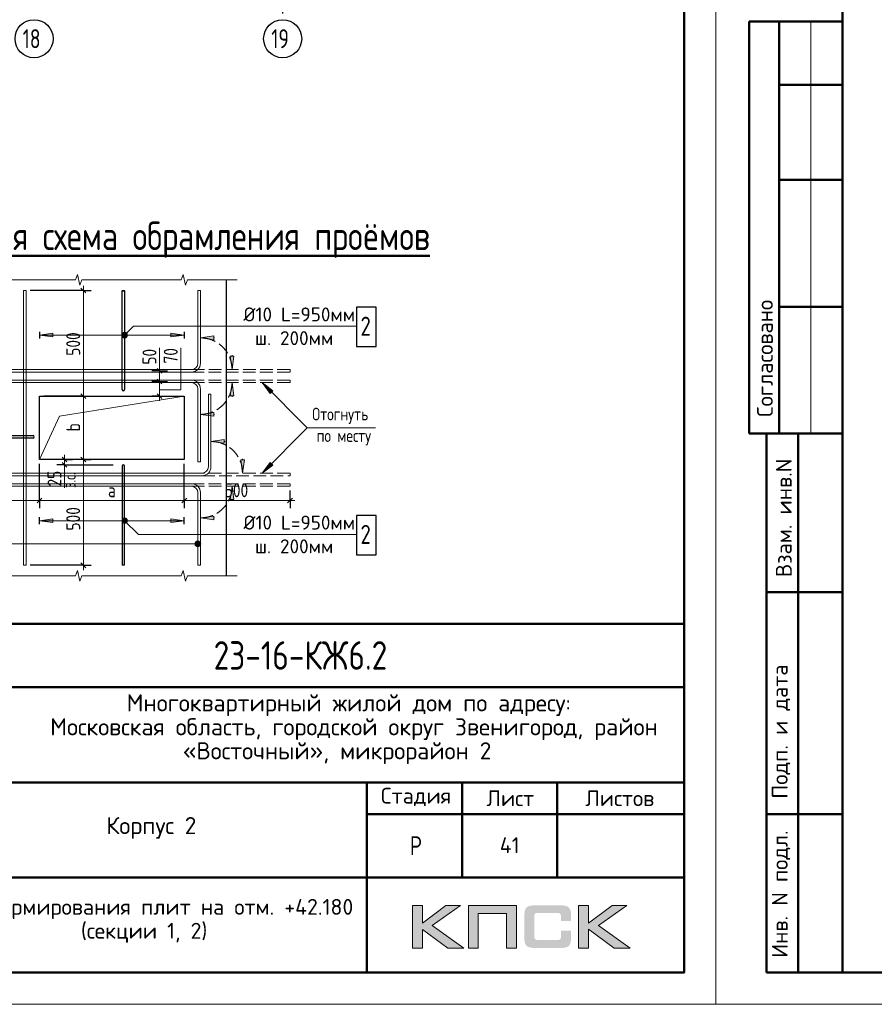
# Model space of a CAD drawing. Header units: millimetres. Extents: x 40580 to 1930067, y -240640 to 81020.
# Tile 617 of 656: x 1576374 to 1589850, y -239550 to -224023. Entities that reach past the tile are written whole.
import ezdxf

# ---------------------------------------------------------------- set-up
doc = ezdxf.new("R2010")
doc.units = ezdxf.units.MM
for name, pattern in [('______2', [270, 200, -70]), ('______5', [1100, 800, -100, 100, -100]), ('CENTER', [2, 1.25, -0.25, 0.25, -0.25])]:
    doc.linetypes.add(name, pattern=pattern)
for name, color, linetype, lineweight in [('Standard', 7, 'Continuous', 25), ('Арм.стержн.ниж.зоны 2й ряд', 7, '______2', 25), ('ЖБ Перекрытие средний уровень', 7, 'Continuous', 50), ('ОСИ', 7, 'CENTER', 15), ('Размерная линия_ общее', 7, 'Continuous', 25), ('Текст_ общее', 7, 'Continuous', 25), ('Фоновоя арматура Х1', 52, 'Continuous', 25)]:
    doc.layers.add(name, color=color, linetype=linetype, lineweight=lineweight)
doc.styles.add('GOST 2.304', font='isocpeur.ttf', dxfattribs={"width": 0.8})
doc.styles.add('ISOCPEUR', font='isocpeur.ttf')

msp = doc.modelspace()

# ---------------------------------------------------------------- hatches: boundary and pattern name
h = msp.add_hatch(color=256)
h.paths.add_polyline_path([(1583322.9, -237992.8), (1583095.4, -237992.8), (1582723.4, -238272.8), (1582723.4, -237992.8), (1582565.7, -237992.8), (1582565.7, -238664.9), (1582723.4, -238664.9), (1582723.4, -238369.6), (1583125.8, -238664.9), (1583377.5, -238664.9), (1582876.9, -238309.5)])
h.paths.add_polyline_path([(1583605.7, -238119.3), (1584051, -238119.3), (1584051, -238664.9), (1584207.3, -238664.9), (1584207.3, -237992.8), (1584040.7, -237992.8), (1583449.5, -237992.8), (1583449.5, -238151.8), (1583449.5, -238664.9), (1583605.7, -238664.9)])
h.paths.add_polyline_path([(1585345.5, -237989.3), (1585187.8, -237989.3), (1585187.8, -238662.1), (1585345.5, -238662.1), (1585345.5, -238366.2), (1585747.9, -238662.1), (1585999.6, -238662.1), (1585499, -238306), (1585945, -237989.3), (1585718.2, -237989.3), (1585345.5, -238269.4)])
msp.add_hatch(color=256).paths.add_polyline_path([(1585056.4, -238064), (1585054.4, -238056.4), (1585051.6, -238050.2), (1585048.1, -238044), (1585044.7, -238037.7), (1585041.2, -238032.9), (1585037.1, -238028.1), (1585032.9, -238023.2), (1585028.8, -238019.1), (1585023.2, -238015.6), (1585017.7, -238011.5), (1585011.5, -238008), (1585004.6, -238005.2), (1584997.7, -238002.5), (1584990.1, -237999.7), (1584982.4, -237997.6), (1584964.5, -237994.2), (1584945.1, -237991.4), (1584923.7, -237990), (1584900.2, -237989.3), (1584499.1, -237989.3), (1584475.6, -237990), (1584454.9, -237991.4), (1584434.8, -237994.2), (1584417.5, -237997.6), (1584409.2, -238000.4), (1584401.6, -238002.5), (1584394.7, -238005.2), (1584388.5, -238008.7), (1584382.2, -238011.5), (1584376, -238015.6), (1584371.2, -238019.1), (1584366.3, -238023.2), (1584362.2, -238028.1), (1584358.7, -238032.9), (1584354.6, -238037.7), (1584351.1, -238044), (1584348.4, -238050.2), (1584345.6, -238057.1), (1584342.8, -238064), (1584340.8, -238071.6), (1584337.3, -238088.2), (1584334.5, -238106.2), (1584332.5, -238126.2), (1584332.5, -238148.4), (1584332.5, -238502.4), (1584332.5, -238524.5), (1584334.5, -238544.6), (1584337.3, -238563.3), (1584340.8, -238579.8), (1584342.8, -238587.5), (1584345.6, -238594.4), (1584348.4, -238601.3), (1584351.1, -238607.5), (1584354.6, -238613), (1584358.7, -238618.6), (1584362.2, -238623.4), (1584366.3, -238628.3), (1584371.2, -238632.4), (1584376.7, -238635.9), (1584382.2, -238639.3), (1584388.5, -238642.8), (1584394.7, -238646.2), (1584402.3, -238648.3), (1584409.2, -238651.1), (1584417.5, -238653.1), (1584434.8, -238657.3), (1584454.9, -238659.4), (1584476.3, -238661.4), (1584499.1, -238662.1), (1584900.2, -238662.1), (1584923.7, -238661.4), (1584945.1, -238660.1), (1584964.5, -238657.3), (1584981.8, -238653.8), (1584990.1, -238651.1), (1584997.7, -238649), (1585004.6, -238646.2), (1585011.5, -238642.8), (1585017.7, -238640), (1585023.2, -238635.9), (1585028.8, -238632.4), (1585032.9, -238628.3), (1585037.1, -238624.1), (1585041.2, -238618.6), (1585044.7, -238613.7), (1585048.1, -238607.5), (1585051.6, -238601.3), (1585054.4, -238595.1), (1585056.4, -238587.5), (1585059.2, -238579.8), (1585062.7, -238563.3), (1585065.4, -238545.3), (1585066.8, -238524.5), (1585067.5, -238502.4), (1585067.5, -238391.1), (1584910.5, -238391.1), (1584910.5, -238481.7), (1584910.5, -238487.9), (1584909.8, -238494.1), (1584908.5, -238499.6), (1584907.1, -238505.2), (1584905, -238510), (1584902.9, -238514.2), (1584900.2, -238518.3), (1584896.7, -238521.8), (1584893.2, -238525.2), (1584889.1, -238528), (1584884.3, -238530.1), (1584879.4, -238532.1), (1584874.6, -238533.5), (1584868.4, -238534.2), (1584862.1, -238534.9), (1584855.9, -238535.6), (1584532.3, -238535.6), (1584526.8, -238534.9), (1584521.9, -238534.2), (1584517.8, -238532.1), (1584513.6, -238530.1), (1584509.5, -238527.3), (1584506, -238524.5), (1584502.6, -238521.1), (1584499.8, -238516.9), (1584497, -238512.8), (1584495, -238508.6), (1584492.9, -238503.8), (1584491.5, -238498.9), (1584489.4, -238489.3), (1584488.7, -238479.6), (1584488.7, -238156.7), (1584488.7, -238151.1), (1584489.4, -238145.6), (1584490.8, -238140.8), (1584492.2, -238135.9), (1584493.6, -238131.8), (1584495.6, -238128.3), (1584498.4, -238124.9), (1584501.2, -238121.4), (1584504.6, -238118.6), (1584508.1, -238115.9), (1584512.2, -238113.8), (1584516.4, -238112.4), (1584521.2, -238111), (1584526.1, -238110.3), (1584531.6, -238109.6), (1584537.1, -238109.6), (1584855.9, -238109.6), (1584862.1, -238109.6), (1584868.4, -238110.3), (1584873.9, -238111.7), (1584878.7, -238113.1), (1584883.6, -238115.2), (1584888.4, -238117.3), (1584892.6, -238120.7), (1584896, -238123.5), (1584899.5, -238127.6), (1584902.2, -238131.8), (1584905, -238135.9), (1584907.1, -238140.8), (1584908.5, -238145.6), (1584909.8, -238151.1), (1584910.5, -238157.4), (1584910.5, -238163.6), (1584910.5, -238237.6), (1585067.5, -238237.6), (1585067.5, -238148.4), (1585066.8, -238126.2), (1585065.4, -238106.2), (1585062.7, -238088.2), (1585058.5, -238071.6)])
at = {"layer": 'Standard', "linetype": 'Continuous', "lineweight": 13, "transparency": 33554687}
for points in [[(1576897.9, -228967), (1576687.9, -228997), (1576897.9, -229027)], [(1578060.6, -229028.8), (1577997, -228965.1), (1577985.5, -228985.5)], [(1578060.6, -229028.8), (1577985.5, -228985.5), (1578040.2, -229040.2)], [(1578040.2, -229040.2), (1577985.5, -228985.5), (1577985.5, -229008.4)], [(1578040.2, -229040.2), (1577985.5, -229008.4), (1578017.3, -229040.2)], [(1578017.3, -229040.2), (1577985.5, -229008.4), (1577997, -229028.8)], [(1578072, -229008.4), (1578017.3, -228953.7), (1577997, -228965.1)], [(1578072, -229008.4), (1577997, -228965.1), (1578060.6, -229028.8)], [(1578072, -228985.5), (1578040.2, -228953.7), (1578017.3, -228953.7)], [(1578072, -228985.5), (1578017.3, -228953.7), (1578072, -229008.4)], [(1578040.2, -228953.7), (1578072, -228985.5), (1578060.6, -228965.1)], [(1579432.9, -229010.4), (1579222.9, -229040.4), (1579432.9, -229070.4)], [(1579752.9, -229957.1), (1579722.9, -229747.1), (1579692.9, -229957.1)], [(1580365.9, -229874.4), (1580196.2, -229747.1), (1580323.5, -229916.8)], [(1579599.6, -230643.7), (1579389.6, -230673.7), (1579599.6, -230703.7)], [(1580323.5, -231004), (1580196.2, -231173.7), (1580365.9, -231046.5)], [(1579752.9, -231590.4), (1579722.9, -231380.4), (1579692.9, -231590.4)], [(1576897.9, -231893.8), (1576687.9, -231923.8), (1576897.9, -231953.8)], [(1577997, -231955.7), (1578040.2, -231880.6), (1577985.5, -231935.3)], [(1577985.5, -231935.3), (1578040.2, -231880.6), (1578017.3, -231880.6)], [(1577985.5, -231935.3), (1578017.3, -231880.6), (1577985.5, -231912.4)], [(1577985.5, -231912.4), (1578017.3, -231880.6), (1577997, -231892)], [(1577997, -231955.7), (1578060.6, -231892), (1578040.2, -231880.6)], [(1578017.3, -231967.1), (1578060.6, -231892), (1577997, -231955.7)], [(1578017.3, -231967.1), (1578072, -231912.4), (1578060.6, -231892)], [(1578040.2, -231967.1), (1578072, -231912.4), (1578017.3, -231967.1)], [(1578040.2, -231967.1), (1578072, -231935.3), (1578072, -231912.4)], [(1578072, -231935.3), (1578040.2, -231967.1), (1578060.6, -231955.7)]]:
    msp.add_hatch(color=7, dxfattribs=at).paths.add_polyline_path(points)
for points in [[(1578759.6, -228967), (1578969.6, -228997), (1578759.6, -229027)], [(1579752.9, -229330.4), (1579722.9, -229540.4), (1579692.9, -229330.4)], [(1579432.9, -230277.1), (1579222.9, -230247.1), (1579432.9, -230217.1)], [(1579919.6, -230963.7), (1579889.6, -231173.7), (1579859.6, -230963.7)], [(1578759.6, -231893.8), (1578969.6, -231923.8), (1578759.6, -231953.8)], [(1579432.9, -231910.4), (1579222.9, -231880.4), (1579432.9, -231850.4)]]:
    msp.add_hatch(color=7, dxfattribs=at).paths.add_polyline_path(points, flags=16)
at = {"layer": 'Текст_ общее', "linetype": 'Continuous', "lineweight": 13, "transparency": 33554687}
for points in [[(1579144.2, -232312.3), (1579144.2, -232267.4), (1579137.9, -232289.9)], [(1579160.4, -232328.5), (1579160.4, -232251.2), (1579144.2, -232267.4)], [(1579160.4, -232328.5), (1579144.2, -232267.4), (1579144.2, -232312.3)], [(1579182.9, -232334.9), (1579182.9, -232244.9), (1579160.4, -232251.2)], [(1579182.9, -232334.9), (1579160.4, -232251.2), (1579160.4, -232328.5)], [(1579205.4, -232328.5), (1579205.4, -232251.2), (1579182.9, -232244.9)], [(1579205.4, -232328.5), (1579182.9, -232244.9), (1579182.9, -232334.9)], [(1579221.6, -232312.3), (1579221.6, -232267.4), (1579205.4, -232251.2)], [(1579221.6, -232312.3), (1579205.4, -232251.2), (1579205.4, -232328.5)], [(1579221.6, -232267.4), (1579221.6, -232312.3), (1579227.9, -232289.9)]]:
    msp.add_hatch(color=7, dxfattribs=at).paths.add_polyline_path(points)

# ---------------------------------------------------------------- linework, layer by layer
at = {"lineweight": 0}
for points in [[(1582565.7, -238664.9), (1582565.7, -237992.8), (1582723.4, -237992.8), (1582723.4, -238272.8), (1583095.4, -237992.8), (1583322.9, -237992.8), (1582876.9, -238309.5), (1583377.5, -238664.9), (1583125.8, -238664.9), (1582723.4, -238369.6), (1582723.4, -238664.9), (1582565.7, -238664.9)], [(1583605.7, -238664.9), (1583605.7, -238119.3), (1584051, -238119.3), (1584051, -238664.9), (1584207.3, -238664.9), (1584207.3, -237992.8), (1584040.7, -237992.8), (1583449.5, -237992.8), (1583449.5, -238151.8), (1583449.5, -238664.9), (1583605.7, -238664.9)], [(1585187.8, -238662.1), (1585187.8, -237989.3), (1585345.5, -237989.3), (1585345.5, -238269.4), (1585718.2, -237989.3), (1585945, -237989.3), (1585499, -238306), (1585999.6, -238662.1), (1585747.9, -238662.1), (1585345.5, -238366.2), (1585345.5, -238662.1), (1585187.8, -238662.1)]]:
    msp.add_lwpolyline(points, close=True, dxfattribs=at)
at = {"layer": 'Standard', "color": 7, "linetype": 'Continuous', "lineweight": 50, "transparency": 33554687}
for p, q in [((1589350, -224049.7), (1587876.8, -224049.7)), ((1587876.8, -224049.7), (1587876.8, -230549.7)), ((1587876.8, -224049.7), (1587876.8, -230549.7)), ((1588350, -224049.7), (1588350, -230549.7)), ((1589350, -225049.7), (1588350, -225049.7)), ((1589350, -226549.7), (1588350, -226549.7)), ((1589350, -228549.7), (1588350, -228549.7)), ((1587876.8, -230549.7), (1589350, -230549.7)), ((1588150, -239049.7), (1588150, -230549.7)), ((1588150, -239049.7), (1588150, -230549.7)), ((1588650, -239049.7), (1588650, -230549.7)), ((1588150, -233049.7), (1589350, -233049.7)), ((1568350, -233549.8), (1586850, -233549.8)), ((1574850, -234549.8), (1586850, -234549.8)), ((1574850, -236049.8), (1586850, -236049.8)), ((1581850, -237549.8), (1581850, -236049.8)), ((1583350, -237549.8), (1583350, -236049.8)), ((1584850, -237549.8), (1584850, -236049.8)), ((1581850, -236549.8), (1586850, -236549.8)), ((1588150, -236549.7), (1589350, -236549.7)), ((1574850, -237549.8), (1586850, -237549.8)), ((1581850, -239049.8), (1581850, -237549.8)), ((1581850, -239049.8), (1581850, -237549.8)), ((1589350, -239049.7), (1588150, -239049.7))]:
    msp.add_line(p, q, dxfattribs=at)
at = {"layer": 'Standard', "color": 7, "linetype": 'Continuous', "lineweight": 13, "transparency": 33554687}
for p, q in [((1588850, -224049.7), (1588850, -230549.7)), ((1577286.3, -228043.7), (1577252.9, -228127.1)), ((1577319.6, -228210.4), (1577286.3, -228043.7)), ((1578952.9, -228043.7), (1578919.6, -228127.1)), ((1578986.3, -228210.4), (1578952.9, -228043.7)), ((1576469.6, -228127.1), (1575686.3, -228127.1)), ((1577252.9, -228127.1), (1576469.6, -228127.1)), ((1577352.9, -228127.1), (1577319.6, -228210.4)), ((1578136.3, -228127.1), (1577352.9, -228127.1)), ((1578919.6, -228127.1), (1578136.3, -228127.1)), ((1579019.6, -228127.1), (1578986.3, -228210.4)), ((1579802.9, -228127.1), (1579019.6, -228127.1)), ((1577997, -228965.1), (1577997, -228965.1)), ((1578060.6, -228965.1), (1578060.6, -228965.1)), ((1577997, -229028.8), (1577997, -229028.8)), ((1578060.6, -229028.8), (1578060.6, -229028.8)), ((1578580.1, -229560.4), (1578580.1, -229200.4)), ((1580196.2, -229747.1), (1580196.2, -229747.1)), ((1580196.2, -229747.1), (1580196.2, -229747.1)), ((1580196.2, -229747.1), (1580196.2, -229747.1)), ((1580196.2, -229747.1), (1580323.5, -229916.8)), ((1580365.9, -229874.4), (1580196.2, -229747.1)), ((1580323.5, -229916.8), (1580365.9, -229874.4)), ((1580344.7, -229895.6), (1580355.3, -229906.2)), ((1580323.5, -231004), (1580196.2, -231173.7)), ((1580365.9, -231046.5), (1580323.5, -231004)), ((1580344.7, -231025.2), (1580355.3, -231014.6)), ((1577081.9, -231053.7), (1577081.9, -231407.1)), ((1580196.2, -231173.7), (1580365.9, -231046.5)), ((1580196.2, -231173.7), (1580196.2, -231173.7)), ((1580196.2, -231173.7), (1580196.2, -231173.7)), ((1580196.2, -231173.7), (1580196.2, -231173.7)), ((1577997, -231892), (1577997, -231892)), ((1577997, -231955.7), (1577997, -231955.7)), ((1578060.6, -231892), (1578060.6, -231892)), ((1578060.6, -231955.7), (1578060.6, -231955.7)), ((1577252.9, -232793.7), (1577286.3, -232710.4)), ((1577286.3, -232710.4), (1577319.6, -232877.1)), ((1578919.6, -232793.7), (1578952.9, -232710.4)), ((1578952.9, -232710.4), (1578986.3, -232877.1)), ((1575686.3, -232793.7), (1576469.6, -232793.7)), ((1576469.6, -232793.7), (1577252.9, -232793.7)), ((1577319.6, -232877.1), (1577352.9, -232793.7)), ((1577352.9, -232793.7), (1578136.3, -232793.7)), ((1578136.3, -232793.7), (1578919.6, -232793.7)), ((1578986.3, -232877.1), (1579019.6, -232793.7)), ((1579019.6, -232793.7), (1579802.9, -232793.7)), ((1579802.9, -232793.7), (1579802.9, -232793.7))]:
    msp.add_line(p, q, dxfattribs=at)
at = {"layer": 'Standard', "color": 251, "linetype": 'Continuous', "lineweight": 13, "true_color": 0x494949, "transparency": 33554687}
for p, q in [((1576897.9, -228967), (1576687.9, -228997)), ((1578969.6, -228997), (1576687.9, -228997)), ((1576687.9, -228997), (1576687.9, -228997)), ((1576687.9, -228997), (1576687.9, -228997)), ((1576687.9, -228997), (1576687.9, -228997)), ((1576687.9, -228997), (1576897.9, -229027)), ((1576897.9, -229027), (1576897.9, -228967)), ((1576897.9, -228997), (1576912.9, -228997)), ((1578759.6, -228997), (1578744.6, -228997)), ((1578759.6, -229027), (1578759.6, -228967)), ((1578759.6, -228967), (1578969.6, -228997)), ((1578969.6, -228997), (1578759.6, -229027)), ((1578969.6, -228997), (1578969.6, -228997)), ((1578969.6, -228997), (1578969.6, -228997)), ((1578969.6, -228997), (1578969.6, -228997)), ((1579432.9, -229010.4), (1579222.9, -229040.4)), ((1579432.9, -229070.4), (1579432.9, -229010.4)), ((1579222.9, -229040.4), (1579222.9, -229040.4)), ((1579222.9, -229040.4), (1579222.9, -229040.4)), ((1579222.9, -229040.4), (1579222.9, -229040.4)), ((1579222.9, -229040.4), (1579432.9, -229070.4)), ((1579432.9, -229040.4), (1579447.9, -229040.4)), ((1579722.9, -229330.4), (1579722.9, -229315.4)), ((1579722.9, -229540.4), (1579692.9, -229330.4)), ((1579692.9, -229330.4), (1579752.9, -229330.4)), ((1579752.9, -229330.4), (1579722.9, -229540.4)), ((1579722.9, -229540.4), (1579722.9, -229540.4)), ((1579722.9, -229540.4), (1579722.9, -229540.4)), ((1579722.9, -229540.4), (1579722.9, -229540.4)), ((1579722.9, -229747.1), (1579692.9, -229957.1)), ((1579722.9, -229747.1), (1579722.9, -229747.1)), ((1579722.9, -229747.1), (1579722.9, -229747.1)), ((1579722.9, -229747.1), (1579722.9, -229747.1)), ((1579752.9, -229957.1), (1579722.9, -229747.1)), ((1579692.9, -229957.1), (1579752.9, -229957.1)), ((1579722.9, -229957.1), (1579722.9, -229972.1)), ((1579222.9, -230247.1), (1579432.9, -230217.1)), ((1579222.9, -230247.1), (1579222.9, -230247.1)), ((1579222.9, -230247.1), (1579222.9, -230247.1)), ((1579222.9, -230247.1), (1579222.9, -230247.1)), ((1579432.9, -230277.1), (1579222.9, -230247.1)), ((1579432.9, -230217.1), (1579432.9, -230277.1)), ((1579432.9, -230247.1), (1579447.9, -230247.1)), ((1579599.6, -230643.7), (1579389.6, -230673.7)), ((1579389.6, -230673.7), (1579389.6, -230673.7)), ((1579389.6, -230673.7), (1579389.6, -230673.7)), ((1579389.6, -230673.7), (1579389.6, -230673.7)), ((1579389.6, -230673.7), (1579599.6, -230703.7)), ((1579599.6, -230703.7), (1579599.6, -230643.7)), ((1579599.6, -230673.7), (1579614.6, -230673.7)), ((1579889.6, -231173.7), (1579859.6, -230963.7)), ((1579859.6, -230963.7), (1579919.6, -230963.7)), ((1579889.6, -230963.7), (1579889.6, -230948.7)), ((1579919.6, -230963.7), (1579889.6, -231173.7)), ((1579889.6, -231173.7), (1579889.6, -231173.7)), ((1579889.6, -231173.7), (1579889.6, -231173.7)), ((1579889.6, -231173.7), (1579889.6, -231173.7)), ((1579722.9, -231380.4), (1579692.9, -231590.4)), ((1579722.9, -231380.4), (1579722.9, -231380.4)), ((1579722.9, -231380.4), (1579722.9, -231380.4)), ((1579722.9, -231380.4), (1579722.9, -231380.4)), ((1579752.9, -231590.4), (1579722.9, -231380.4)), ((1579692.9, -231590.4), (1579752.9, -231590.4)), ((1579722.9, -231590.4), (1579722.9, -231605.4)), ((1576897.9, -231893.8), (1576687.9, -231923.8)), ((1578969.6, -231923.8), (1576687.9, -231923.8)), ((1576687.9, -231923.8), (1576687.9, -231923.8)), ((1576687.9, -231923.8), (1576687.9, -231923.8)), ((1576687.9, -231923.8), (1576687.9, -231923.8)), ((1576687.9, -231923.8), (1576897.9, -231953.8)), ((1576897.9, -231953.8), (1576897.9, -231893.8)), ((1576897.9, -231923.8), (1576912.9, -231923.8)), ((1578759.6, -231923.8), (1578744.6, -231923.8)), ((1578759.6, -231953.8), (1578759.6, -231893.8)), ((1578759.6, -231893.8), (1578969.6, -231923.8)), ((1578969.6, -231923.8), (1578759.6, -231953.8)), ((1578969.6, -231923.8), (1578969.6, -231923.8)), ((1578969.6, -231923.8), (1578969.6, -231923.8)), ((1578969.6, -231923.8), (1578969.6, -231923.8)), ((1579222.9, -231880.4), (1579432.9, -231850.4)), ((1579222.9, -231880.4), (1579222.9, -231880.4)), ((1579222.9, -231880.4), (1579222.9, -231880.4)), ((1579222.9, -231880.4), (1579222.9, -231880.4)), ((1579432.9, -231910.4), (1579222.9, -231880.4)), ((1579432.9, -231850.4), (1579432.9, -231910.4)), ((1579432.9, -231880.4), (1579447.9, -231880.4))]:
    msp.add_line(p, q, dxfattribs=at)
at = {"layer": 'Standard', "color": 7, "linetype": '______2', "lineweight": 13, "transparency": 33554687}
for p, q in [((1580636.3, -229540.4), (1579082.9, -229540.4)), ((1579082.9, -229580.4), (1580636.3, -229580.4)), ((1580636.3, -229580.4), (1580636.3, -229540.4)), ((1579082.9, -229707.1), (1580636.3, -229707.1)), ((1580636.3, -229747.1), (1579082.9, -229747.1)), ((1580636.3, -229707.1), (1580636.3, -229747.1)), ((1580636.3, -231173.7), (1579249.6, -231173.7)), ((1580636.3, -231213.7), (1580636.3, -231173.7)), ((1579082.9, -231340.4), (1580636.3, -231340.4)), ((1579249.6, -231213.7), (1580636.3, -231213.7)), ((1580636.3, -231340.4), (1580636.3, -231380.4)), ((1580636.3, -231380.4), (1579082.9, -231380.4))]:
    msp.add_line(p, q, dxfattribs=at)
at = {"layer": 'Standard', "color": 7, "linetype": 'Continuous', "lineweight": 25, "transparency": 33554687}
for p, q in [((1586850, -239049.8), (1586850, -233549.8)), ((1568350, -239049.8), (1586850, -239049.8)), ((1568350, -239049.8), (1586850, -239049.8)), ((1568350, -239049.8), (1586850, -239049.8))]:
    msp.add_line(p, q, dxfattribs=at)
at = {"layer": 'Standard', "color": 7, "linetype": 'Continuous', "lineweight": 13, "transparency": 33554687}
for points in [[(1545350, -239549.7), (1587350, -239549.7), (1587350, -209849.7), (1545350, -209849.7), (1545350, -239549.7)], [(1587350, -239549.7), (1629350, -239549.7), (1629350, -209849.7), (1587350, -209849.7), (1587350, -239549.7)]]:
    msp.add_lwpolyline(points, close=True, dxfattribs=at)
at = {"layer": 'Standard', "color": 7, "linetype": 'Continuous', "lineweight": 50, "transparency": 33554687}
for points in [[(1547350, -210349.7), (1586850, -210349.7), (1586850, -239049.7), (1547350, -239049.7), (1547350, -210349.7)], [(1589350, -210349.7), (1628850, -210349.7), (1628850, -239049.7), (1589350, -239049.7), (1589350, -210349.7)]]:
    msp.add_lwpolyline(points, close=True, dxfattribs=at)
at = {"layer": 'Standard', "color": 7, "linetype": 'Continuous', "lineweight": 13, "transparency": 33554687}
for points in [[(1576474.6, -228293.7), (1576474.6, -232627.1), (1576434.6, -232627.1), (1576434.6, -228293.7), (1576474.6, -228293.7)], [(1578028.8, -228300.4), (1577988.8, -228300.4), (1577988.8, -228293.7), (1578028.8, -228293.7), (1578028.8, -228300.4)], [(1579182.9, -229440.4), (1579182.9, -228293.7), (1579222.9, -228293.7), (1579222.9, -229440.4)], [(1581687.3, -228856.5), (1578169.2, -228856.5), (1578028.8, -228997)], [(1578913.4, -229200.4), (1578913.4, -229860.4), (1578580.1, -229860.4)], [(1579082.9, -229540.4), (1575021.3, -229540.4), (1575021.3, -229580.4), (1579082.9, -229580.4)], [(1579082.9, -229747.1), (1575021.3, -229747.1), (1575021.3, -229707.1), (1579082.9, -229707.1)], [(1581982.8, -230460.4), (1580909.5, -230460.4), (1580196.2, -229747.1)], [(1579182.9, -229847.1), (1579182.9, -230993.7), (1579222.9, -230993.7), (1579222.9, -229847.1)], [(1579349.6, -231073.7), (1579349.6, -229927.1), (1579389.6, -229927.1), (1579389.6, -231073.7)], [(1576687.9, -230960.4), (1577001.4, -230273.9), (1578969.6, -229960.4)], [(1581982.8, -230460.4), (1580909.5, -230460.4), (1580196.2, -231173.7)], [(1579249.6, -231173.7), (1575021.3, -231173.7), (1575021.3, -231213.7), (1579249.6, -231213.7)], [(1579082.9, -231380.4), (1575021.3, -231380.4), (1575021.3, -231340.4), (1579082.9, -231340.4)], [(1579182.9, -231480.4), (1579182.9, -232627.1), (1579222.9, -232627.1), (1579222.9, -231480.4)], [(1581687.3, -232139.7), (1578244.6, -232139.7), (1578028.8, -231923.8)], [(1578028.8, -232620.4), (1577988.8, -232620.4), (1577988.8, -232627.1), (1578028.8, -232627.1), (1578028.8, -232620.4)]]:
    msp.add_lwpolyline(points, dxfattribs=at)
at = {"layer": 'Standard', "color": 7, "linetype": 'Continuous', "lineweight": 25, "transparency": 33554687}
for points in [[(1577988.8, -229857.1), (1577988.8, -228300.4), (1578028.8, -228300.4), (1578028.8, -229857.1)], [(1576584.6, -230620.4), (1575027.9, -230620.4), (1575027.9, -230580.4), (1576584.6, -230580.4)], [(1577988.8, -231063.7), (1577988.8, -232620.4), (1578028.8, -232620.4), (1578028.8, -231063.7)]]:
    msp.add_lwpolyline(points, dxfattribs=at)
at = {"layer": 'Standard', "color": 7, "linetype": 'Continuous', "lineweight": 13, "transparency": 33554687}
for centre in [(1578028.8, -228997), (1578028.8, -231923.8)]:
    msp.add_circle(centre, 45, dxfattribs=at)
at = {"layer": 'Standard', "color": 251, "linetype": '______2', "lineweight": 13, "true_color": 0x494949, "transparency": 33554687}
for centre, start, end in [((1579222.9, -229540.4), 0, 90), ((1579222.9, -229747.1), 270, 0), ((1579389.6, -231173.7), 0, 90), ((1579222.9, -231380.4), 270, 0)]:
    msp.add_arc(centre, 500, start, end, dxfattribs=at)
at = {"layer": 'Standard', "color": 7, "linetype": 'Continuous', "lineweight": 13, "transparency": 33554687}
for centre, radius, start, end in [((1579082.9, -229440.4), 100, 270, 0), ((1579082.9, -229440.4), 140, 270, 0), ((1579082.9, -229847.1), 140, 0, 90), ((1579082.9, -229847.1), 100, 0, 90), ((1579249.6, -231073.7), 100, 270, 0), ((1579249.6, -231073.7), 140, 270, 0), ((1579082.9, -231480.4), 140, 0, 90), ((1579082.9, -231480.4), 100, 0, 90)]:
    msp.add_arc(centre, radius, start, end, dxfattribs=at)
at = {"layer": 'Standard', "color": 7, "linetype": 'Continuous', "lineweight": 25, "transparency": 33554687}
for centre, start, end in [((1578008.8, -229857.1), 180, 0), ((1576584.6, -230600.4), 270, 90), ((1578008.8, -231063.7), 0, 180)]:
    msp.add_arc(centre, 20, start, end, dxfattribs=at)
at = {"layer": 'Арм.стержн.ниж.зоны 2й ряд', "color": 251, "linetype": 'Continuous', "lineweight": 25, "true_color": 0x494949, "transparency": 33554687}
for p, q in [((1576687.9, -228943.6), (1576687.9, -229050.3)), ((1578969.6, -228943.6), (1578969.6, -229050.3)), ((1576687.9, -231977.2), (1576687.9, -231870.5)), ((1578969.6, -231977.2), (1578969.6, -231870.5))]:
    msp.add_line(p, q, dxfattribs=at)
at = {"layer": 'ЖБ Перекрытие средний уровень', "color": 7, "linetype": 'Continuous', "lineweight": -3, "transparency": 33554687}
msp.add_line((1579636.3, -232793.7), (1579636.3, -228127.1), dxfattribs=at)
msp.add_lwpolyline([(1576687.9, -229960.4), (1578969.6, -229960.4), (1578969.6, -230960.4), (1576687.9, -230960.4), (1576687.9, -229960.4)], dxfattribs=at)
at = {"layer": 'ОСИ', "color": 8, "linetype": '______5', "lineweight": -3, "transparency": 33554687}
msp.add_line((1580520.5, -214323.4), (1580520.5, -224023.4), dxfattribs=at)
at = {"layer": 'ОСИ', "color": 7, "linetype": 'Continuous', "lineweight": -3, "transparency": 33554687}
for centre in [(1576600.5, -224323.4), (1580520.5, -224323.4)]:
    msp.add_circle(centre, 300, dxfattribs=at)
at = {"layer": 'Размерная линия_ общее', "color": 7, "linetype": 'Continuous', "lineweight": 13, "transparency": 33554687}
for p, q in [((1577377.7, -228293.7), (1577377.7, -228218.7)), ((1577377.7, -229960.4), (1577377.7, -228293.7)), ((1578580.1, -229560.4), (1578580.1, -229485.4)), ((1578580.1, -229960.4), (1578580.1, -229727.1)), ((1578580.1, -229960.4), (1578580.1, -230035.4)), ((1577081.9, -230960.4), (1577081.9, -230885.4)), ((1577081.9, -230960.4), (1577081.9, -231043.7)), ((1577377.7, -230960.4), (1577377.7, -230885.4)), ((1577377.7, -230960.4), (1577377.7, -231035.4)), ((1577081.9, -231043.7), (1577081.9, -231118.7)), ((1576687.9, -231603.7), (1575021.3, -231603.7)), ((1576687.9, -231603.7), (1576612.9, -231603.7)), ((1576687.9, -231603.7), (1576762.9, -231603.7)), ((1576687.9, -231603.7), (1578969.6, -231603.7)), ((1578969.6, -231603.7), (1578894.6, -231603.7)), ((1578969.6, -231603.7), (1580636.3, -231603.7)), ((1578969.6, -231603.7), (1579044.6, -231603.7)), ((1580636.3, -231603.7), (1580711.3, -231603.7)), ((1577377.7, -232627.1), (1577377.7, -232702.1))]:
    msp.add_line(p, q, dxfattribs=at)
at = {"layer": 'Размерная линия_ общее', "color": 253, "linetype": 'Continuous', "lineweight": -3, "true_color": 0xa0a0a0, "transparency": 33554687}
for p, q in [((1577377.7, -228293.7), (1576541.3, -228293.7)), ((1577377.7, -228293.7), (1577252.7, -228293.7)), ((1577377.7, -228293.7), (1577502.7, -228293.7)), ((1578580.1, -229560.4), (1578455.1, -229560.4)), ((1578580.1, -229560.4), (1578705.1, -229560.4)), ((1578580.1, -229560.4), (1578580.1, -229560.4)), ((1578580.1, -229727.1), (1578455.1, -229727.1)), ((1578580.1, -229727.1), (1578705.1, -229727.1)), ((1578580.1, -229727.1), (1578586.2, -229727.1)), ((1577377.7, -229960.4), (1577252.7, -229960.4)), ((1577377.7, -229960.4), (1577502.7, -229960.4)), ((1578580.1, -229960.4), (1578455.1, -229960.4)), ((1578580.1, -229960.4), (1578705.1, -229960.4)), ((1578580.1, -229960.4), (1578586.2, -229960.4)), ((1576687.9, -231603.7), (1576687.9, -231027.1)), ((1576687.9, -231603.7), (1576687.9, -231027.1)), ((1577377.7, -230960.4), (1576754.6, -230960.4)), ((1577081.9, -230960.4), (1576957, -230960.4)), ((1577081.9, -230960.4), (1577015.3, -230960.4)), ((1577081.9, -230960.4), (1577207, -230960.4)), ((1577377.7, -230960.4), (1577252.7, -230960.4)), ((1577377.7, -230960.4), (1577252.7, -230960.4)), ((1577377.7, -230960.4), (1577502.7, -230960.4)), ((1577377.7, -230960.4), (1577377.7, -230960.4)), ((1577377.7, -230960.4), (1577502.7, -230960.4)), ((1578969.6, -231603.7), (1578969.6, -231027.1)), ((1578969.6, -231603.7), (1578969.6, -231027.1)), ((1577081.9, -231043.7), (1576957, -231043.7)), ((1577081.9, -231043.7), (1577207, -231043.7)), ((1576687.9, -231603.7), (1576687.9, -231478.7)), ((1576687.9, -231603.7), (1576687.9, -231478.7)), ((1578969.6, -231603.7), (1578969.6, -231478.7)), ((1578969.6, -231603.7), (1578969.6, -231478.7)), ((1580636.3, -231603.7), (1580636.3, -231447.1)), ((1580636.3, -231603.7), (1580636.3, -231478.7)), ((1576687.9, -231603.7), (1576687.9, -231728.7)), ((1576687.9, -231603.7), (1576687.9, -231728.7)), ((1578969.6, -231603.7), (1578969.6, -231728.7)), ((1578969.6, -231603.7), (1578969.6, -231728.7)), ((1580636.3, -231603.7), (1580636.3, -231728.7)), ((1577377.7, -232627.1), (1576541.3, -232627.1)), ((1577377.7, -232627.1), (1577252.7, -232627.1)), ((1577377.7, -232627.1), (1577502.7, -232627.1))]:
    msp.add_line(p, q, dxfattribs=at)
at = {"layer": 'Размерная линия_ общее', "color": 7, "linetype": 'Continuous', "lineweight": 25, "transparency": 33554687}
for p, q in [((1577415.2, -228331.2), (1577340.2, -228256.2)), ((1578617.6, -229597.9), (1578542.6, -229522.9)), ((1578617.6, -229764.6), (1578542.6, -229689.6)), ((1577415.2, -229997.9), (1577340.2, -229922.9)), ((1578617.6, -229997.9), (1578542.6, -229922.9)), ((1577044.5, -230922.9), (1577119.4, -230997.9)), ((1577044.5, -231006.2), (1577119.4, -231081.2)), ((1577415.2, -230997.9), (1577340.2, -230922.9)), ((1577340.2, -230922.9), (1577415.2, -230997.9)), ((1576725.4, -231566.2), (1576650.4, -231641.2)), ((1576650.4, -231641.2), (1576725.4, -231566.2)), ((1578932.1, -231641.2), (1579007.1, -231566.2)), ((1578932.1, -231641.2), (1579007.1, -231566.2)), ((1580598.8, -231641.2), (1580673.8, -231566.2)), ((1577340.2, -232589.6), (1577415.2, -232664.6))]:
    msp.add_line(p, q, dxfattribs=at)
at = {"layer": 'Размерная линия_ общее', "color": 7, "linetype": 'Continuous', "lineweight": 13, "transparency": 33554687}
for points in [[(1578580.1, -229727.1), (1578580.1, -229570.8), (1578580.1, -229570.8), (1578580.1, -229560.4)], [(1577377.7, -230960.4), (1577377.7, -230504.4), (1577377.7, -230504.4), (1577377.7, -229960.4)], [(1577377.7, -230960.4), (1577377.7, -232058), (1577377.7, -232058), (1577377.7, -232627.1)]]:
    msp.add_lwpolyline(points, dxfattribs=at)
at = {"layer": 'Размерная линия_ общее', "color": 253, "linetype": 'Continuous', "lineweight": -3, "true_color": 0xa0a0a0, "transparency": 33554687}
for points in [[(1577377.7, -229960.4), (1577360.7, -229960.4), (1577360.7, -229960.4), (1576754.6, -229960.4)], [(1577081.9, -231043.7), (1577186, -231043.7), (1577186, -231043.7), (1577848.6, -231043.7)]]:
    msp.add_lwpolyline(points, dxfattribs=at)
at = {"layer": 'Текст_ общее', "color": 7, "linetype": 'Continuous', "lineweight": 13, "transparency": 33554687}
for p, q in [((1579182.9, -232244.9), (1579182.9, -232244.9)), ((1579137.9, -232289.9), (1579137.9, -232289.9)), ((1579182.9, -232334.9), (1579182.9, -232334.9)), ((1579227.9, -232289.9), (1579227.9, -232289.9))]:
    msp.add_line(p, q, dxfattribs=at)
msp.add_lwpolyline([(1579182.9, -232289.9), (1576008.9, -232289.9), (1573364.2, -232289.9)], dxfattribs=at)
msp.add_circle((1579182.9, -232289.9), 45, dxfattribs=at)
at = {"layer": 'Фоновоя арматура Х1', "color": 7, "linetype": 'Continuous', "lineweight": 25, "transparency": 33554687}
for points in [[(1581687.3, -229176.5), (1581997.3, -229176.5), (1581997.3, -228556.5), (1581687.3, -228556.5), (1581687.3, -229176.5)], [(1581687.3, -232459.7), (1581997.3, -232459.7), (1581997.3, -231839.7), (1581687.3, -231839.7), (1581687.3, -232459.7)]]:
    msp.add_lwpolyline(points, dxfattribs=at)

# ---------------------------------------------------------------- texts
at = {"layer": 'Standard', "color": 7, "linetype": 'Continuous', "lineweight": 50, "transparency": 33554687, "char_height": 250, "attachment_point": 7, "rotation": 90, "style": 'GOST 2.304'}
for s, insert, width in [('\\A1;{\\fISOCPEUR|i0|b0;\\H250.000000;\\W1.000000;\\C7;Согласовано}\\P', (1588250, -230288.3), 2071.875), ('\\A1;{\\fISOCPEUR|i0|b0;\\H250.000000;\\W1.000000;\\C7;Взам. инв.N}\\P', (1588547.9, -232813.9), 1909.099), ('\\A1;{\\fISOCPEUR|i0|b0;\\H250.000000;\\W1.000000;\\C7;Подп. и дата}\\P', (1588524.3, -236307.6), 2197.059), ('\\A1;{\\fISOCPEUR|i0|b0;\\H250.000000;\\W1.000000;\\C7;Инв. N подл.}\\P', (1588524.3, -238815.7), 2021.795)]:
    msp.add_mtext(s, dxfattribs=dict(at, insert=insert, width=width))
at = {"layer": 'Standard', "color": 7, "linetype": 'Continuous', "lineweight": 25, "transparency": 33554687, "attachment_point": 7, "style": 'ISOCPEUR'}
for s, insert, char_height, width in [('Ø10\\~L=950мм', (1579901.8, -228780.7), 220, 1488.027), ('ш.\\~200мм', (1580083.3, -229154.7), 220, 1125.9), ('Ø10\\~L=950мм', (1579901.8, -232063.9), 220, 1488.027), ('ш.\\~200мм', (1580083.3, -232437.9), 220, 1125.9), ('Многоквартирный\\~жилой\\~дом\\~по\\~адресу:\\~', (1578060, -235004.7), 270, 5717.08), ('Московская\\~область,\\~городской\\~округ\\~Звенигород,\\~район\\~', (1576854, -235382.7), 270, 8136.208), ('«Восточный»,\\~микрорайон\\~2', (1578946.5, -235760.7), 270, 3952.828), ('Стадия', (1582070.5, -236425), 250, 1031.116), ('Лист', (1583733.6, -236425), 250, 782.227), ('Листов', (1585292.8, -236425), 250, 1066.51), ('Корпус\\~2', (1577738, -236939.8), 270, 1362.881), ('\\W0.77;Р', (1582527, -237199.8), 300, 262.925)]:
    msp.add_mtext(s, dxfattribs=dict(at, insert=insert, char_height=char_height, width=width))
at = {"layer": 'Standard', "color": 7, "linetype": 'Continuous', "lineweight": -3, "transparency": 33554687, "char_height": 200, "attachment_point": 7, "style": 'GOST 2.304'}
for s, insert, width in [('Отогнуть', (1580986.3, -230396.5), 1109.082), ('по\\~месту', (1581056.3, -230736.5), 1038.007)]:
    msp.add_mtext(s, dxfattribs=dict(at, insert=insert, width=width))
at = {"layer": 'Standard', "color": 7, "linetype": 'Continuous', "lineweight": 50, "transparency": 33554687, "insert": (1579432.5, -234274.7), "char_height": 450, "width": 3070.526, "attachment_point": 7, "style": 'GOST 2.304'}
msp.add_mtext('23-16-КЖ6.2', dxfattribs=at)
at = {"layer": 'Standard', "color": 7, "linetype": 'Continuous', "lineweight": 13, "transparency": 33554687, "insert": (1584100, -237039.8), "char_height": 250, "width": 420.588, "attachment_point": 5, "style": 'ISOCPEUR'}
msp.add_mtext('\\A1;{\\fISOCPEUR|i0|b0;\\H250.000000;\\W1.000000;\\C7;41}\\P', dxfattribs=at)
at = {"layer": 'Standard', "color": 7, "linetype": 'Continuous', "lineweight": 25, "transparency": 33554687, "insert": (1578336, -237888), "char_height": 250, "width": 6391.875, "attachment_point": 2, "line_spacing_factor": 0.903614, "style": 'ISOCPEUR'}
msp.add_mtext('Схема армирования плит на отм. +42.180\\P(секции 1, 2)', dxfattribs=at)
at = {"layer": 'ОСИ', "color": 7, "linetype": 'Continuous', "lineweight": 25, "transparency": 33554687, "char_height": 300, "width": 472.649, "attachment_point": 7, "style": 'ISOCPEUR'}
for s, insert in [('\\W0.75;18', (1576420.5, -224473.4)), ('\\W0.75;19', (1580340.5, -224473.4))]:
    msp.add_mtext(s, dxfattribs=dict(at, insert=insert))
at = {"layer": 'Размерная линия_ общее', "color": 7, "linetype": 'Continuous', "lineweight": 25, "transparency": 33554687, "char_height": 220, "attachment_point": 7, "rotation": 90, "style": 'GOST 2.304'}
for s, insert, width in [('500', (1577327.6, -229322.6), 516.384), ('50', (1578530.1, -229462.9), 375.735), ('70', (1578865.4, -229445.2), 391.311), ('b', (1577327.6, -230515.1), 235.085), ('25', (1577032, -231384.5), 375.735), ('500', (1577327.6, -232079.2), 516.384)]:
    msp.add_mtext(s, dxfattribs=dict(at, insert=insert, width=width))
at = {"layer": 'Размерная линия_ общее', "color": 7, "linetype": 'Continuous', "lineweight": -3, "transparency": 33554687, "insert": (1577255.7, -231406.5), "char_height": 180, "width": 364.963, "attachment_point": 7, "rotation": 90, "style": 'GOST 2.304'}
msp.add_mtext('з.с.', dxfattribs=at)
at = {"layer": 'Размерная линия_ общее', "color": 7, "linetype": 'Continuous', "lineweight": 25, "transparency": 33554687, "char_height": 220, "attachment_point": 7, "style": 'GOST 2.304'}
for s, insert, width in [('а', (1577765.9, -231553.3), 235.085), ('500', (1579607.4, -231553.7), 516.396)]:
    msp.add_mtext(s, dxfattribs=dict(at, insert=insert, width=width))
at = {"layer": 'Текст_ общее', "color": 7, "linetype": 'Continuous', "lineweight": 50, "transparency": 33554687, "insert": (1572575.2, -227778.8), "char_height": 450, "width": 10170.264, "attachment_point": 7, "style": 'GOST 2.304'}
msp.add_mtext('{\\LПринципиальная\\~схема\\~обрамления\\~проёмов}', dxfattribs=at)
at = {"layer": 'Фоновоя арматура Х1', "color": 7, "linetype": 'Continuous', "lineweight": 25, "transparency": 33554687, "char_height": 300, "width": 341.803, "attachment_point": 7, "style": 'GOST 2.304'}
for insert in [(1581747.3, -229006.5), (1581747.3, -232289.7)]:
    msp.add_mtext('2', dxfattribs=dict(at, insert=insert))

doc.saveas('drawing.dxf')
